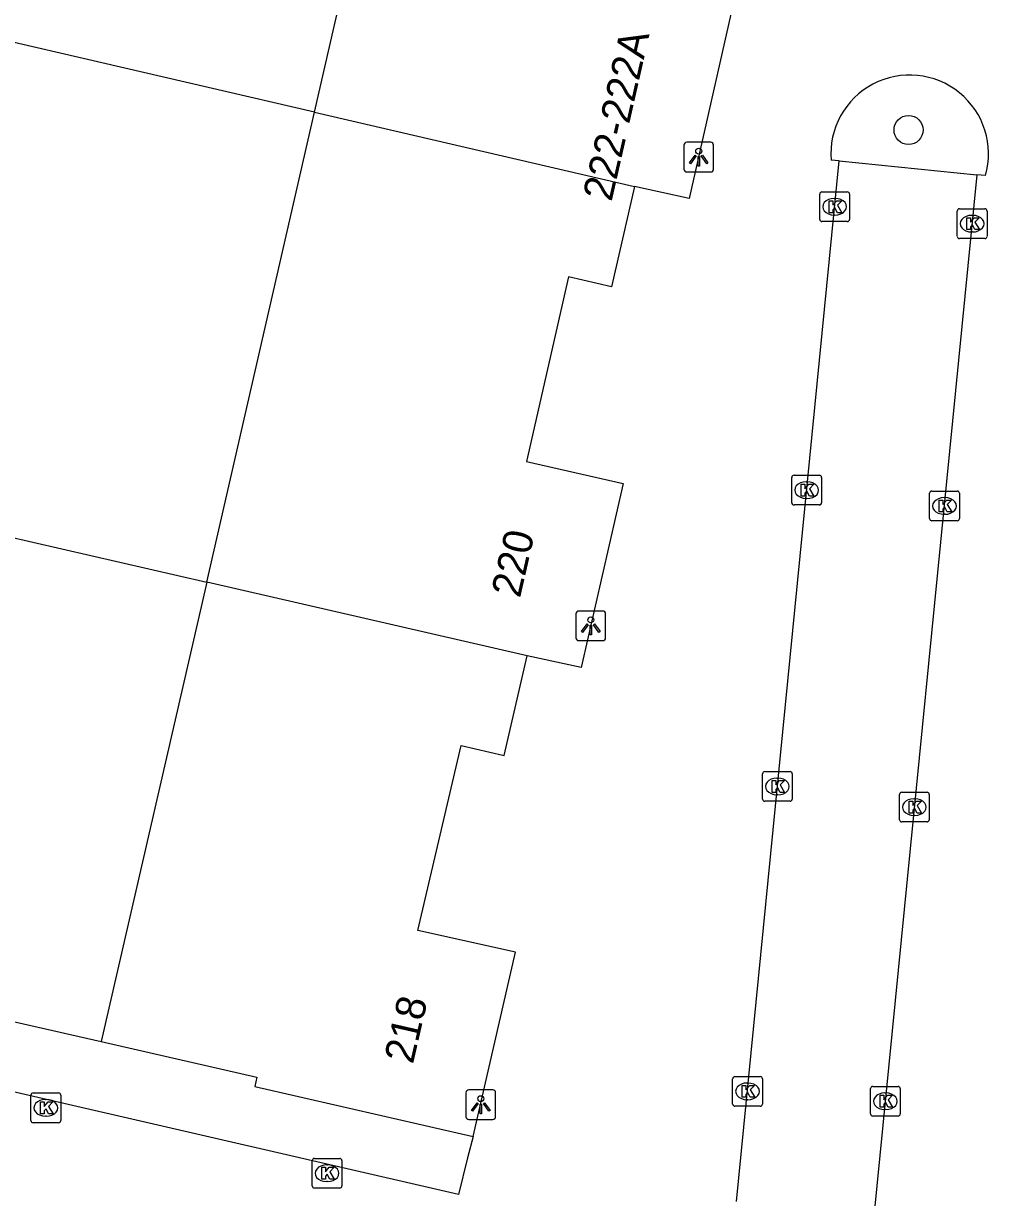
# Model space of a CAD drawing. Extents: x 161389 to 162585, y 388479 to 389761.
# Drawn here: x 162417.47 to 162449.94, y 389018.86 to 389058.37 of the extents above; entities that cross this region are included whole.
import ezdxf

# ---------------------------------------------------------------- set-up
doc = ezdxf.new("R2010")
doc.units = 0
for name, color, linetype in [('IMGEO_Boom', 7, 'Continuous'), ('IMGEO_Kolk', 7, 'Continuous'), ('IMGEO_Lichtpunt', 7, 'Continuous'), ('IMGEO_Pand', 7, 'Continuous'), ('IMGEO_Pand_nummerreeks', 7, 'Continuous'), ('IMGEO_Parkeervlak_open', 7, 'Continuous'), ('IMGEO_Rijbaan_lokaal_open', 7, 'Continuous')]:
    doc.layers.add(name, color=color, linetype=linetype)

msp = doc.modelspace()

# ---------------------------------------------------------------- linework, layer by layer
at = {"layer": 'IMGEO_Boom'}
msp.add_circle((162447.246, 389054.789), 0.489, dxfattribs=at)
at = {"layer": 'IMGEO_Kolk'}
for p, q in [((162444.259, 389051.78), (162444.259, 389052.632)), ((162444.334, 389052.706), (162445.186, 389052.706)), ((162444.747, 389052.486), (162444.772, 389052.486)), ((162445.26, 389052.632), (162445.26, 389051.78)), ((162448.885, 389051.21), (162448.885, 389052.062)), ((162448.96, 389052.136), (162449.812, 389052.136)), ((162449.886, 389052.062), (162449.886, 389051.21)), ((162445.186, 389051.706), (162444.334, 389051.706)), ((162444.77, 389051.926), (162444.745, 389051.926)), ((162449.373, 389051.916), (162449.398, 389051.916)), ((162449.396, 389051.356), (162449.371, 389051.356)), ((162449.812, 389051.136), (162448.96, 389051.136)), ((162443.318, 389042.243), (162443.318, 389043.095)), ((162443.393, 389043.169), (162444.245, 389043.169)), ((162443.806, 389042.949), (162443.831, 389042.949)), ((162444.319, 389043.095), (162444.319, 389042.243)), ((162447.955, 389041.71), (162447.955, 389042.562)), ((162448.03, 389042.636), (162448.882, 389042.636)), ((162448.956, 389042.562), (162448.956, 389041.71)), ((162444.245, 389042.169), (162443.393, 389042.169)), ((162443.829, 389042.389), (162443.804, 389042.389)), ((162448.443, 389042.416), (162448.468, 389042.416)), ((162448.466, 389041.856), (162448.441, 389041.856)), ((162448.882, 389041.636), (162448.03, 389041.636)), ((162442.332, 389032.271), (162442.332, 389033.123)), ((162442.407, 389033.197), (162443.259, 389033.197)), ((162443.333, 389033.123), (162443.333, 389032.271)), ((162442.82, 389032.977), (162442.845, 389032.977)), ((162442.843, 389032.417), (162442.818, 389032.417)), ((162446.941, 389031.576), (162446.941, 389032.428)), ((162447.016, 389032.502), (162447.868, 389032.502)), ((162447.429, 389032.282), (162447.454, 389032.282)), ((162447.942, 389032.428), (162447.942, 389031.576)), ((162443.259, 389032.197), (162442.407, 389032.197)), ((162447.868, 389031.502), (162447.016, 389031.502)), ((162447.452, 389031.722), (162447.427, 389031.722)), ((162441.329, 389022.01), (162441.329, 389022.862)), ((162441.404, 389022.936), (162442.256, 389022.936)), ((162442.33, 389022.862), (162442.33, 389022.01)), ((162441.817, 389022.716), (162441.842, 389022.716)), ((162445.965, 389021.678), (162445.965, 389022.53)), ((162446.04, 389022.604), (162446.892, 389022.604)), ((162446.966, 389022.53), (162446.966, 389021.678)), ((162417.723, 389021.456), (162417.723, 389022.308)), ((162417.798, 389022.382), (162418.65, 389022.382)), ((162418.211, 389022.162), (162418.236, 389022.162)), ((162418.724, 389022.308), (162418.724, 389021.456)), ((162441.84, 389022.156), (162441.815, 389022.156)), ((162446.453, 389022.384), (162446.478, 389022.384)), ((162418.234, 389021.602), (162418.209, 389021.602)), ((162442.256, 389021.936), (162441.404, 389021.936)), ((162446.892, 389021.604), (162446.04, 389021.604)), ((162446.476, 389021.824), (162446.451, 389021.824)), ((162418.65, 389021.382), (162417.798, 389021.382)), ((162427.183, 389019.254), (162427.183, 389020.106)), ((162427.258, 389020.18), (162428.11, 389020.18)), ((162428.184, 389020.106), (162428.184, 389019.254)), ((162427.671, 389019.96), (162427.696, 389019.96)), ((162427.694, 389019.4), (162427.669, 389019.4)), ((162428.11, 389019.18), (162427.258, 389019.18))]:
    msp.add_line(p, q, dxfattribs=at)
for points in [[(162444.259, 389051.78), (162444.259, 389052.632)], [(162444.334, 389052.706), (162445.186, 389052.706)], [(162445.26, 389052.632), (162445.26, 389051.78)], [(162444.58, 389052.406), (162444.703, 389052.406), (162444.703, 389052.255), (162444.833, 389052.406), (162444.997, 389052.406), (162444.851, 389052.255), (162445.004, 389052.006), (162444.852, 389052.006), (162444.767, 389052.17), (162444.703, 389052.103), (162444.703, 389052.006), (162444.58, 389052.006), (162444.58, 389052.406)], [(162448.885, 389051.21), (162448.885, 389052.062)], [(162448.96, 389052.136), (162449.812, 389052.136)], [(162449.886, 389052.062), (162449.886, 389051.21)], [(162445.186, 389051.706), (162444.334, 389051.706)], [(162449.206, 389051.836), (162449.329, 389051.836), (162449.329, 389051.685), (162449.459, 389051.836), (162449.623, 389051.836), (162449.477, 389051.685), (162449.63, 389051.436), (162449.478, 389051.436), (162449.393, 389051.6), (162449.329, 389051.533), (162449.329, 389051.436), (162449.206, 389051.436), (162449.206, 389051.836)], [(162449.812, 389051.136), (162448.96, 389051.136)], [(162443.318, 389042.243), (162443.318, 389043.095)], [(162443.393, 389043.169), (162444.245, 389043.169)], [(162444.319, 389043.095), (162444.319, 389042.243)], [(162443.639, 389042.869), (162443.762, 389042.869), (162443.762, 389042.718), (162443.892, 389042.869), (162444.056, 389042.869), (162443.91, 389042.718), (162444.063, 389042.469), (162443.911, 389042.469), (162443.826, 389042.633), (162443.762, 389042.566), (162443.762, 389042.469), (162443.639, 389042.469), (162443.639, 389042.869)], [(162447.955, 389041.71), (162447.955, 389042.562)], [(162448.03, 389042.636), (162448.882, 389042.636)], [(162448.956, 389042.562), (162448.956, 389041.71)], [(162444.245, 389042.169), (162443.393, 389042.169)], [(162448.276, 389042.336), (162448.399, 389042.336), (162448.399, 389042.185), (162448.529, 389042.336), (162448.693, 389042.336), (162448.547, 389042.185), (162448.7, 389041.936), (162448.548, 389041.936), (162448.463, 389042.1), (162448.399, 389042.033), (162448.399, 389041.936), (162448.276, 389041.936), (162448.276, 389042.336)], [(162448.882, 389041.636), (162448.03, 389041.636)], [(162442.332, 389032.271), (162442.332, 389033.123)], [(162442.407, 389033.197), (162443.259, 389033.197)], [(162443.333, 389033.123), (162443.333, 389032.271)], [(162442.653, 389032.897), (162442.776, 389032.897), (162442.776, 389032.746), (162442.906, 389032.897), (162443.07, 389032.897), (162442.924, 389032.746), (162443.077, 389032.497), (162442.925, 389032.497), (162442.84, 389032.661), (162442.776, 389032.594), (162442.776, 389032.497), (162442.653, 389032.497), (162442.653, 389032.897)], [(162446.941, 389031.576), (162446.941, 389032.428)], [(162447.016, 389032.502), (162447.868, 389032.502)], [(162447.942, 389032.428), (162447.942, 389031.576)], [(162443.259, 389032.197), (162442.407, 389032.197)], [(162447.262, 389032.202), (162447.385, 389032.202), (162447.385, 389032.051), (162447.515, 389032.202), (162447.679, 389032.202), (162447.533, 389032.051), (162447.686, 389031.802), (162447.534, 389031.802), (162447.449, 389031.966), (162447.385, 389031.899), (162447.385, 389031.802), (162447.262, 389031.802), (162447.262, 389032.202)], [(162447.868, 389031.502), (162447.016, 389031.502)], [(162441.329, 389022.01), (162441.329, 389022.862)], [(162441.404, 389022.936), (162442.256, 389022.936)], [(162442.33, 389022.862), (162442.33, 389022.01)], [(162441.65, 389022.636), (162441.773, 389022.636), (162441.773, 389022.485), (162441.903, 389022.636), (162442.067, 389022.636), (162441.921, 389022.485), (162442.074, 389022.236), (162441.922, 389022.236), (162441.837, 389022.4), (162441.773, 389022.333), (162441.773, 389022.236), (162441.65, 389022.236), (162441.65, 389022.636)], [(162445.965, 389021.678), (162445.965, 389022.53)], [(162446.04, 389022.604), (162446.892, 389022.604)], [(162446.966, 389022.53), (162446.966, 389021.678)], [(162417.723, 389021.456), (162417.723, 389022.308)], [(162417.798, 389022.382), (162418.65, 389022.382)], [(162418.044, 389022.082), (162418.167, 389022.082), (162418.167, 389021.931), (162418.297, 389022.082), (162418.461, 389022.082), (162418.315, 389021.931), (162418.468, 389021.682), (162418.316, 389021.682), (162418.231, 389021.846), (162418.167, 389021.779), (162418.167, 389021.682), (162418.044, 389021.682), (162418.044, 389022.082)], [(162418.724, 389022.308), (162418.724, 389021.456)], [(162446.286, 389022.304), (162446.409, 389022.304), (162446.409, 389022.153), (162446.539, 389022.304), (162446.703, 389022.304), (162446.557, 389022.153), (162446.71, 389021.904), (162446.558, 389021.904), (162446.473, 389022.068), (162446.409, 389022.001), (162446.409, 389021.904), (162446.286, 389021.904), (162446.286, 389022.304)], [(162442.256, 389021.936), (162441.404, 389021.936)], [(162446.892, 389021.604), (162446.04, 389021.604)], [(162418.65, 389021.382), (162417.798, 389021.382)], [(162427.183, 389019.254), (162427.183, 389020.106)], [(162427.258, 389020.18), (162428.11, 389020.18)], [(162428.184, 389020.106), (162428.184, 389019.254)], [(162427.504, 389019.88), (162427.627, 389019.88), (162427.627, 389019.729), (162427.757, 389019.88), (162427.921, 389019.88), (162427.775, 389019.729), (162427.928, 389019.48), (162427.776, 389019.48), (162427.691, 389019.644), (162427.627, 389019.577), (162427.627, 389019.48), (162427.504, 389019.48), (162427.504, 389019.88)], [(162428.11, 389019.18), (162427.258, 389019.18)]]:
    msp.add_lwpolyline(points, dxfattribs=at)
for centre, start, end in [((162444.336, 389052.63), 91.552, 178.448), ((162444.336, 389052.63), 91.552, 178.448), ((162445.184, 389052.63), 1.552, 88.448), ((162445.184, 389052.63), 1.552, 88.448), ((162448.962, 389052.06), 91.552, 178.448), ((162448.962, 389052.06), 91.552, 178.448), ((162449.81, 389052.06), 1.552, 88.448), ((162449.81, 389052.06), 1.552, 88.448), ((162444.336, 389051.782), 181.552, 268.448), ((162444.336, 389051.782), 181.552, 268.448), ((162445.184, 389051.782), 271.552, 358.448), ((162445.184, 389051.782), 271.552, 358.448), ((162448.962, 389051.212), 181.552, 268.448), ((162448.962, 389051.212), 181.552, 268.448), ((162449.81, 389051.212), 271.552, 358.448), ((162449.81, 389051.212), 271.552, 358.448), ((162443.395, 389043.093), 91.552, 178.448), ((162443.395, 389043.093), 91.552, 178.448), ((162444.243, 389043.093), 1.552, 88.448), ((162444.243, 389043.093), 1.552, 88.448), ((162448.032, 389042.56), 91.552, 178.448), ((162448.032, 389042.56), 91.552, 178.448), ((162448.88, 389042.56), 1.552, 88.448), ((162448.88, 389042.56), 1.552, 88.448), ((162443.395, 389042.245), 181.552, 268.448), ((162443.395, 389042.245), 181.552, 268.448), ((162444.243, 389042.245), 271.552, 358.448), ((162444.243, 389042.245), 271.552, 358.448), ((162448.032, 389041.712), 181.552, 268.448), ((162448.032, 389041.712), 181.552, 268.448), ((162448.88, 389041.712), 271.552, 358.448), ((162448.88, 389041.712), 271.552, 358.448), ((162442.409, 389033.121), 91.552, 178.448), ((162442.409, 389033.121), 91.552, 178.448), ((162443.257, 389033.121), 1.552, 88.448), ((162443.257, 389033.121), 1.552, 88.448), ((162442.409, 389032.273), 181.552, 268.448), ((162442.409, 389032.273), 181.552, 268.448), ((162443.257, 389032.273), 271.552, 358.448), ((162443.257, 389032.273), 271.552, 358.448), ((162447.018, 389032.426), 91.552, 178.448), ((162447.018, 389032.426), 91.552, 178.448), ((162447.866, 389032.426), 1.552, 88.448), ((162447.866, 389032.426), 1.552, 88.448), ((162447.018, 389031.578), 181.552, 268.448), ((162447.018, 389031.578), 181.552, 268.448), ((162447.866, 389031.578), 271.552, 358.448), ((162447.866, 389031.578), 271.552, 358.448), ((162441.406, 389022.86), 91.552, 178.448), ((162441.406, 389022.86), 91.552, 178.448), ((162442.254, 389022.86), 1.552, 88.448), ((162442.254, 389022.86), 1.552, 88.448), ((162446.042, 389022.528), 91.552, 178.448), ((162446.042, 389022.528), 91.552, 178.448), ((162446.89, 389022.528), 1.552, 88.448), ((162446.89, 389022.528), 1.552, 88.448), ((162417.8, 389022.306), 91.552, 178.448), ((162417.8, 389022.306), 91.552, 178.448), ((162418.648, 389022.306), 1.552, 88.448), ((162418.648, 389022.306), 1.552, 88.448), ((162441.406, 389022.012), 181.552, 268.448), ((162441.406, 389022.012), 181.552, 268.448), ((162442.254, 389022.012), 271.552, 358.448), ((162442.254, 389022.012), 271.552, 358.448), ((162446.042, 389021.68), 181.552, 268.448), ((162446.042, 389021.68), 181.552, 268.448), ((162446.89, 389021.68), 271.552, 358.448), ((162446.89, 389021.68), 271.552, 358.448), ((162417.8, 389021.458), 181.552, 268.448), ((162417.8, 389021.458), 181.552, 268.448), ((162418.648, 389021.458), 271.552, 358.448), ((162418.648, 389021.458), 271.552, 358.448), ((162427.26, 389020.104), 91.552, 178.448), ((162427.26, 389020.104), 91.552, 178.448), ((162428.108, 389020.104), 1.552, 88.448), ((162428.108, 389020.104), 1.552, 88.448), ((162427.26, 389019.256), 181.552, 268.448), ((162427.26, 389019.256), 181.552, 268.448), ((162428.108, 389019.256), 271.552, 358.448), ((162428.108, 389019.256), 271.552, 358.448)]:
    msp.add_arc(centre, 0.0765, start, end, dxfattribs=at)
for centre, major_axis, ratio, start_param, end_param in [((162444.746, 389052.206), (-0.387, 0.002), 0.722429, 4.712389, 7.853982), ((162444.771, 389052.206), (-0.39, 0.002), 0.717154, 1.570796, 4.712389), ((162449.372, 389051.636), (-0.387, 0.002), 0.722429, 4.712389, 7.853982), ((162449.397, 389051.636), (-0.39, 0.002), 0.717154, 1.570796, 4.712389), ((162443.805, 389042.669), (-0.387, 0.002), 0.722429, 4.712389, 7.853982), ((162443.83, 389042.669), (-0.39, 0.002), 0.717154, 1.570796, 4.712389), ((162448.442, 389042.136), (-0.387, 0.002), 0.722429, 4.712389, 7.853982), ((162448.467, 389042.136), (-0.39, 0.002), 0.717154, 1.570796, 4.712389), ((162442.819, 389032.697), (-0.387, 0.002), 0.722429, 4.712389, 7.853982), ((162442.844, 389032.697), (-0.39, 0.002), 0.717154, 1.570796, 4.712389), ((162447.428, 389032.002), (-0.387, 0.002), 0.722429, 4.712389, 7.853982), ((162447.453, 389032.002), (-0.39, 0.002), 0.717154, 1.570796, 4.712389), ((162441.816, 389022.436), (-0.387, 0.002), 0.722429, 4.712389, 7.853982), ((162441.841, 389022.436), (-0.39, 0.002), 0.717154, 1.570796, 4.712389), ((162418.21, 389021.882), (-0.387, 0.002), 0.722429, 4.712389, 7.853982), ((162418.235, 389021.882), (-0.39, 0.002), 0.717154, 1.570796, 4.712389), ((162446.452, 389022.104), (-0.387, 0.002), 0.722429, 4.712389, 7.853982), ((162446.477, 389022.104), (-0.39, 0.002), 0.717154, 1.570796, 4.712389), ((162427.67, 389019.68), (-0.387, 0.002), 0.722429, 4.712389, 7.853982), ((162427.695, 389019.68), (-0.39, 0.002), 0.717154, 1.570796, 4.712389)]:
    msp.add_ellipse(centre, major_axis=major_axis, ratio=ratio, start_param=start_param, end_param=end_param, dxfattribs=at)
at = {"layer": 'IMGEO_Lichtpunt'}
for p, q in [((162439.688, 389054.28), (162439.688, 389053.473)), ((162439.688, 389054.28), (162439.688, 389053.473)), ((162440.59, 389054.375), (162439.782, 389054.375)), ((162440.59, 389054.375), (162439.782, 389054.375)), ((162440.684, 389053.473), (162440.684, 389054.28)), ((162440.684, 389053.473), (162440.684, 389054.28)), ((162439.782, 389053.379), (162440.59, 389053.379)), ((162439.782, 389053.379), (162440.59, 389053.379)), ((162436.959, 389038.6), (162436.151, 389038.6)), ((162436.959, 389038.6), (162436.151, 389038.6)), ((162436.057, 389038.505), (162436.057, 389037.698)), ((162436.057, 389038.505), (162436.057, 389037.698)), ((162437.053, 389037.698), (162437.053, 389038.505)), ((162437.053, 389037.698), (162437.053, 389038.505)), ((162436.151, 389037.604), (162436.959, 389037.604)), ((162436.151, 389037.604), (162436.959, 389037.604)), ((162432.357, 389022.391), (162432.357, 389021.584)), ((162432.357, 389022.391), (162432.357, 389021.584)), ((162433.259, 389022.486), (162432.451, 389022.486)), ((162433.259, 389022.486), (162432.451, 389022.486)), ((162433.353, 389021.584), (162433.353, 389022.391)), ((162433.353, 389021.584), (162433.353, 389022.391)), ((162432.451, 389021.49), (162433.259, 389021.49)), ((162432.451, 389021.49), (162433.259, 389021.49))]:
    msp.add_line(p, q, dxfattribs=at)
for points in [[(162440.062, 389053.944), (162440.101, 389053.916), (162439.913, 389053.654), (162439.875, 389053.681), (162440.062, 389053.944)], [(162440.164, 389053.896), (162440.211, 389053.896), (162440.211, 389053.574), (162440.164, 389053.574), (162440.164, 389053.896)], [(162440.274, 389053.916), (162440.312, 389053.943), (162440.499, 389053.681), (162440.46, 389053.653), (162440.274, 389053.916)], [(162436.431, 389038.169), (162436.47, 389038.141), (162436.282, 389037.879), (162436.244, 389037.906), (162436.431, 389038.169)], [(162436.533, 389038.121), (162436.58, 389038.121), (162436.58, 389037.799), (162436.533, 389037.799), (162436.533, 389038.121)], [(162436.643, 389038.141), (162436.681, 389038.168), (162436.868, 389037.906), (162436.829, 389037.878), (162436.643, 389038.141)], [(162432.731, 389022.055), (162432.77, 389022.027), (162432.582, 389021.765), (162432.544, 389021.792), (162432.731, 389022.055)], [(162432.833, 389022.007), (162432.88, 389022.007), (162432.88, 389021.685), (162432.833, 389021.685), (162432.833, 389022.007)], [(162432.943, 389022.027), (162432.981, 389022.054), (162433.168, 389021.792), (162433.129, 389021.764), (162432.943, 389022.027)]]:
    msp.add_lwpolyline(points, dxfattribs=at)
for centre in [(162440.187, 389054.078), (162436.556, 389038.303), (162432.856, 389022.189)]:
    msp.add_circle(centre, 0.0994, dxfattribs=at)
for centre, start, end in [((162439.782, 389054.28), 90, 180), ((162439.782, 389054.28), 90, 180), ((162440.59, 389054.28), 0, 90), ((162440.59, 389054.28), 0, 90), ((162439.782, 389053.473), 180, 270), ((162439.782, 389053.473), 180, 270), ((162440.59, 389053.473), 270, 0), ((162440.59, 389053.473), 270, 360), ((162436.151, 389038.505), 90, 180), ((162436.151, 389038.505), 90, 180), ((162436.959, 389038.505), 0, 90), ((162436.959, 389038.505), 0, 90), ((162436.151, 389037.698), 180, 270), ((162436.151, 389037.698), 180, 270), ((162436.959, 389037.698), 270, 0), ((162436.959, 389037.698), 270, 360), ((162432.451, 389022.391), 90, 180), ((162432.451, 389022.391), 90, 180), ((162433.259, 389022.391), 0, 90), ((162433.259, 389022.391), 0, 90), ((162432.451, 389021.584), 180, 270), ((162432.451, 389021.584), 180, 270), ((162433.259, 389021.584), 270, 0), ((162433.259, 389021.584), 270, 360)]:
    msp.add_arc(centre, 0.0946, start, end, dxfattribs=at)
at = {"layer": 'IMGEO_Pand'}
for points in [[(162427.262, 389055.385), (162430.953, 389071.472)], [(162440.879, 389065.304), (162439.436, 389065.633), (162438.022, 389059.422), (162441.269, 389058.686), (162439.865, 389052.482), (162438.025, 389052.885)], [(162427.262, 389055.385), (162416.518, 389057.881)], [(162423.634, 389039.572), (162427.262, 389055.385)], [(162427.262, 389055.385), (162438.025, 389052.885)], [(162438.025, 389052.885), (162437.252, 389049.513), (162435.809, 389049.843), (162434.397, 389043.631), (162437.643, 389042.89), (162436.23, 389036.698), (162434.415, 389037.098)], [(162412.891, 389042.038), (162423.634, 389039.572)], [(162423.634, 389039.572), (162420.087, 389024.112)], [(162434.415, 389037.098), (162423.634, 389039.572)], [(162432.604, 389020.916), (162434.024, 389027.117), (162430.743, 389027.849), (162432.198, 389034.07), (162433.64, 389033.737), (162434.415, 389037.098)], [(162407.431, 389026.741), (162414.78, 389025.01), (162414.848, 389025.308), (162420.087, 389024.112)], [(162420.087, 389024.112), (162425.323, 389022.917), (162425.25, 389022.6), (162432.604, 389020.916)]]:
    msp.add_lwpolyline(points, dxfattribs=at)
at = {"layer": 'IMGEO_Parkeervlak_open'}
msp.add_lwpolyline([(162444.913, 389053.751), (162449.546, 389053.274)], dxfattribs=at)
at = {"layer": 'IMGEO_Rijbaan_lokaal_open'}
for points in [[(162441.458, 389018.727), (162444.913, 389053.751)], [(162444.913, 389053.751), (162444.64, 389053.772)], [(162449.546, 389053.274), (162446.083, 389018.235)], [(162449.834, 389053.256), (162449.546, 389053.274)], [(162432.604, 389020.916), (162432.407, 389020.197), (162432.108, 389018.969), (162403.648, 389025.525)]]:
    msp.add_lwpolyline(points, dxfattribs=at)
msp.add_arc((162447.284, 389053.985), 2.652, 344.0535, 184.5996, dxfattribs=at)

# ---------------------------------------------------------------- texts
at = {"layer": 'IMGEO_Pand_nummerreeks'}
for s, rotation, p in [('222-222A', 77.2484, (162437.253, 389052.354)), ('220', 77.1453, (162434.173, 389039.014)), ('218', 77.1019, (162430.571, 389023.328))]:
    msp.add_text(s, height=1, rotation=rotation, dxfattribs=at).set_placement(p)

doc.saveas('drawing.dxf')
